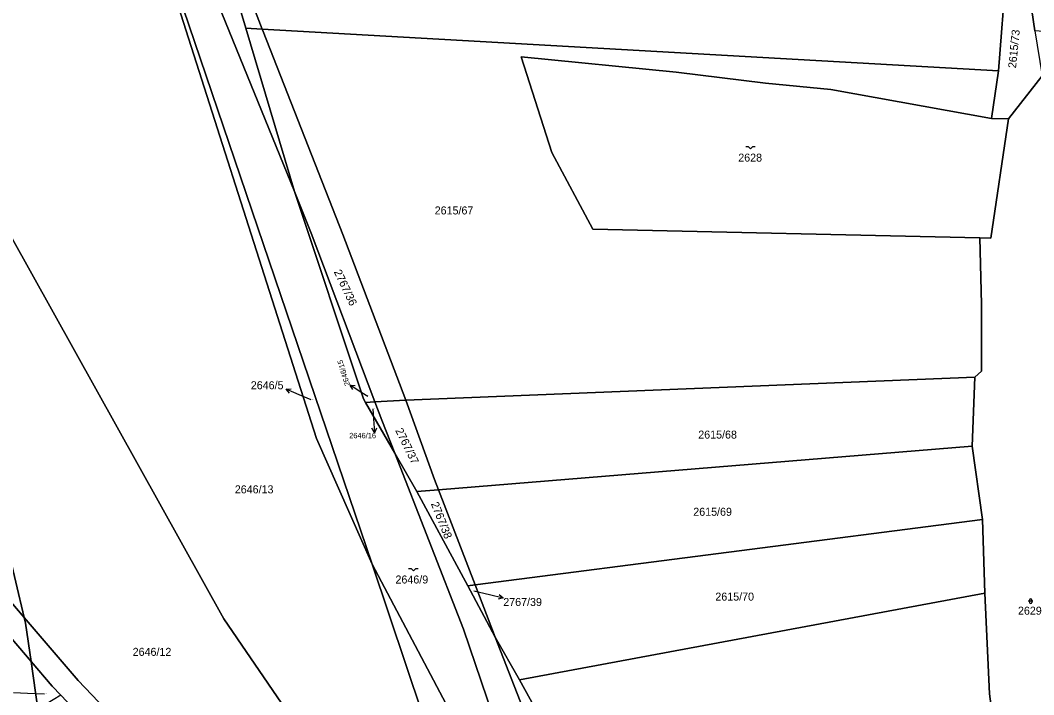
# Model space of a CAD drawing. Extents: x -596024 to -594475, y -1163820 to -1161957.
# Drawn here: x -595379.8 to -595164.4, y -1163547.4 to -1163404 of the extents above; entities that cross this region are included whole.
import ezdxf

# ---------------------------------------------------------------- set-up
doc = ezdxf.new("R2010")
doc.units = 0
for name, color, linetype in [('Level 1', 7, 'Continuous'), ('Level 4', 7, 'Continuous'), ('Level 5', 7, 'Continuous'), ('Level 57', 7, 'Continuous'), ('Level 60', 7, 'Continuous')]:
    doc.layers.add(name, color=color, linetype=linetype)

msp = doc.modelspace()

# ---------------------------------------------------------------- linework, layer by layer
at = {"layer": 'Level 1'}
for points in [[(-595164.21, -1163406.27), (-595168.62, -1163375.94)], [(-595347.61, -1163378.21), (-595338.5, -1163398.6), (-595321.46, -1163440.43)], [(-595331.81, -1163405.71), (-595340, -1163378.31)], [(-595328.32, -1163405.91), (-595338.89, -1163378.41)], [(-595305.01, -1163519.62), (-595316.83, -1163492.96), (-595352.85, -1163380.04)], [(-595305.01, -1163519.62), (-595352.42, -1163379.89)], [(-595170.3, -1163393.85), (-595171.94, -1163414.75)], [(-595409.11, -1163400.91), (-595336.5, -1163531.23), (-595306.33, -1163575.38), (-595269.22, -1163626.25)], [(-595419.37, -1163404.99), (-595410.86, -1163424.46), (-595398.83, -1163454.16), (-595394.8, -1163464.76), (-595390.48, -1163481.97), (-595382.47, -1163515.97), (-595378.91, -1163530.99)], [(-595328.32, -1163405.91), (-595331.81, -1163405.71)], [(-595331.81, -1163405.71), (-595321.46, -1163440.43)], [(-595171.94, -1163414.75), (-595328.32, -1163405.91)], [(-595297.86, -1163484.8), (-595311.18, -1163449.59), (-595328.14, -1163406.38), (-595328.32, -1163405.91)], [(-595175.87, -1163450.28), (-595258.13, -1163448.41), (-595266.78, -1163432.16), (-595273.31, -1163411.81), (-595240.41, -1163415.06), (-595221.38, -1163417.4), (-595207.54, -1163418.75), (-595173.36, -1163424.93)], [(-595171.94, -1163414.75), (-595173.36, -1163424.93)], [(-595169.81, -1163424.99), (-595162.62, -1163415.85)], [(-595378.91, -1163530.99), (-595390.31, -1163517.69), (-595471.85, -1163421.69)], [(-595377.45, -1163540.33), (-595476.98, -1163423.33)], [(-595175.87, -1163450.28), (-595173.51, -1163450.33), (-595169.81, -1163424.99)], [(-595173.36, -1163424.93), (-595169.81, -1163424.99)], [(-595304.4, -1163485.16), (-595317.91, -1163449.29), (-595321.46, -1163440.43)], [(-595306.4, -1163485.27), (-595306.84, -1163484.53), (-595321.46, -1163440.43)], [(-595175.87, -1163450.28), (-595175.55, -1163464.35), (-595175.54, -1163478.63), (-595176.93, -1163479.91)], [(-595176.93, -1163479.91), (-595297.86, -1163484.8)], [(-595176.93, -1163479.91), (-595177.5, -1163494.54)], [(-595304.4, -1163485.16), (-595306.4, -1163485.27)], [(-595300.19, -1163496.07), (-595306.4, -1163485.27)], [(-595297.86, -1163484.8), (-595304.4, -1163485.16)], [(-595300.19, -1163496.07), (-595302.94, -1163489.03), (-595304.4, -1163485.16)], [(-595297.86, -1163484.8), (-595291.76, -1163501.61), (-595290.9, -1163503.83)], [(-595290.9, -1163503.83), (-595177.5, -1163494.54)], [(-595175.28, -1163510.18), (-595177.5, -1163494.54)], [(-595300.19, -1163496.07), (-595285.59, -1163533.45), (-595270.51, -1163577.85), (-595263.83, -1163597.48)], [(-595295.51, -1163504.21), (-595300.19, -1163496.07)], [(-595295.51, -1163504.21), (-595290.9, -1163503.83)], [(-595283.11, -1163524.06), (-595290.9, -1163503.83)], [(-595284.65, -1163524.26), (-595295.51, -1163504.21)], [(-595175.28, -1163510.18), (-595283.11, -1163524.06)], [(-595174.84, -1163525.81), (-595175.28, -1163510.18)], [(-595305.01, -1163519.62), (-595263.83, -1163597.48)], [(-595269.22, -1163626.25), (-595305.01, -1163519.62)], [(-595283.11, -1163524.06), (-595284.65, -1163524.26)], [(-595278.84, -1163535.16), (-595284.65, -1163524.26)], [(-595278.84, -1163535.16), (-595283.11, -1163524.06)], [(-595273.71, -1163544.25), (-595174.84, -1163525.81)], [(-595174.84, -1163525.81), (-595173.85, -1163547.17), (-595171.81, -1163562.07)], [(-595378.91, -1163530.99), (-595378.63, -1163532.15), (-595377.45, -1163540.33)], [(-595260.3, -1163652.67), (-595261.36, -1163651.95), (-595287.8, -1163627.98), (-595367.42, -1163544.38), (-595378.91, -1163530.99)], [(-595273.71, -1163544.25), (-595278.84, -1163535.16)], [(-595255.17, -1163595.6), (-595267.22, -1163564.9), (-595278.84, -1163535.16)], [(-595377.45, -1163540.33), (-595375.99, -1163550.48)], [(-595371.15, -1163547.52), (-595372.99, -1163545.57), (-595377.45, -1163540.33)], [(-595250.35, -1163590.85), (-595268.37, -1163553.88), (-595273.71, -1163544.25)]]:
    msp.add_lwpolyline(points, dxfattribs=at)
at = {"layer": 'Level 5'}
for p, q in [((-595165.08, -1163527.53), (-595165.58, -1163527.53)), ((-595165.33, -1163527.28), (-595165.33, -1163527.78)), ((-595164.58, -1163527.53), (-595165.08, -1163527.53)), ((-595164.83, -1163527.28), (-595164.83, -1163527.78))]:
    msp.add_line(p, q, dxfattribs=at)
for points in [[(-595225.61, -1163430.87), (-595225.11, -1163430.87), (-595224.61, -1163431.37), (-595224.11, -1163430.87), (-595223.61, -1163430.87)], [(-595297.23, -1163520.55), (-595296.73, -1163520.55), (-595296.23, -1163521.05), (-595295.73, -1163520.55), (-595295.23, -1163520.55)]]:
    msp.add_lwpolyline(points, dxfattribs=at)
for centre, start, end in [((-595165.08, -1163527.28), 0, 180), ((-595165.08, -1163527.78), 180, 0)]:
    msp.add_arc(centre, 0.25, start, end, dxfattribs=at)
at = {"layer": 'Level 57'}
for p, q in [((-595307.16, -1163483.19), (-595309.68, -1163481.56)), ((-595320.52, -1163483.63), (-595323.28, -1163482.46)), ((-595317.92, -1163484.72), (-595320.52, -1163483.63)), ((-595305.88, -1163484.02), (-595307.16, -1163483.19)), ((-595304.81, -1163486.6), (-595304.69, -1163488.74)), ((-595304.69, -1163488.74), (-595304.52, -1163491.73)), ((-595283.4, -1163525.29), (-595280.04, -1163526.11)), ((-595280.04, -1163526.11), (-595277.13, -1163526.83)), ((-595378.19, -1163547.13), (-595381.19, -1163547.01)), ((-595374.58, -1163547.27), (-595378.19, -1163547.13))]:
    msp.add_line(p, q, dxfattribs=at)
for points in [[(-595309.11, -1163482.53), (-595309.68, -1163481.56), (-595308.57, -1163481.69)], [(-595322.55, -1163483.31), (-595323.28, -1163482.46), (-595322.17, -1163482.39)], [(-595304.08, -1163490.7), (-595304.52, -1163491.73), (-595305.08, -1163490.76)], [(-595277.98, -1163526.1), (-595277.13, -1163526.83), (-595278.22, -1163527.08)]]:
    msp.add_lwpolyline(points, dxfattribs=at)
at = {"layer": 'Level 60'}
for points in [[(-595340, -1163378.31), (-595331.81, -1163405.71), (-595321.46, -1163440.43), (-595338.5, -1163398.6), (-595347.61, -1163378.21), (-595350.61, -1163373.59), (-595360.46, -1163342.31), (-595382.69, -1163282.04), (-595405.81, -1163220.84), (-595408.9, -1163214.29), (-595413.07, -1163203.39), (-595425.1, -1163178.44), (-595429.2, -1163170.59), (-595455.74, -1163093.14)], [(-595159.88, -1163574.29), (-595171.45, -1163584.7), (-595173.55, -1163598.4), (-595171.81, -1163562.07), (-595173.85, -1163547.17), (-595174.84, -1163525.81), (-595175.28, -1163510.18), (-595177.5, -1163494.54), (-595176.93, -1163479.91), (-595175.54, -1163478.63), (-595175.55, -1163464.35), (-595175.87, -1163450.28), (-595173.51, -1163450.33), (-595169.81, -1163424.99), (-595162.62, -1163415.85)], [(-595270.51, -1163577.85), (-595285.59, -1163533.45), (-595300.19, -1163496.07), (-595295.51, -1163504.21), (-595284.65, -1163524.26), (-595278.84, -1163535.16), (-595267.22, -1163564.9)]]:
    msp.add_lwpolyline(points, dxfattribs=at)
for points in [[(-595169.37, -1163381.98), (-595168.62, -1163375.94), (-595164.21, -1163406.27), (-595162.62, -1163415.85), (-595169.81, -1163424.99), (-595173.36, -1163424.93), (-595171.94, -1163414.75), (-595170.3, -1163393.85)], [(-595168.62, -1163375.94), (-594892.61, -1163398), (-594892.85, -1163427.31), (-595164.21, -1163406.27)], [(-595306.84, -1163484.53), (-595306.4, -1163485.27), (-595300.19, -1163496.07), (-595285.59, -1163533.45), (-595270.51, -1163577.85), (-595263.83, -1163597.48), (-595305.01, -1163519.62), (-595352.42, -1163379.89), (-595347.61, -1163378.21), (-595338.5, -1163398.6), (-595321.46, -1163440.43)], [(-595331.81, -1163405.71), (-595340, -1163378.31), (-595338.89, -1163378.41), (-595328.32, -1163405.91)], [(-595170.3, -1163393.85), (-595171.94, -1163414.75), (-595328.32, -1163405.91), (-595338.89, -1163378.41)], [(-595306.33, -1163575.38), (-595336.5, -1163531.23), (-595409.11, -1163400.91), (-595383.3, -1163390.67), (-595352.85, -1163380.04), (-595316.83, -1163492.96), (-595305.01, -1163519.62), (-595269.22, -1163626.25)], [(-595305.01, -1163519.62), (-595316.83, -1163492.96), (-595352.85, -1163380.04), (-595352.42, -1163379.89)], [(-595336.5, -1163531.23), (-595306.33, -1163575.38), (-595269.22, -1163626.25), (-595260.3, -1163652.67), (-595261.36, -1163651.95), (-595287.8, -1163627.98), (-595367.42, -1163544.38), (-595378.91, -1163530.99), (-595382.47, -1163515.97), (-595390.48, -1163481.97), (-595394.8, -1163464.76), (-595398.83, -1163454.16), (-595410.86, -1163424.46), (-595419.37, -1163404.99), (-595409.11, -1163400.91)], [(-595419.37, -1163404.99), (-595410.86, -1163424.46), (-595398.83, -1163454.16), (-595394.8, -1163464.76), (-595390.48, -1163481.97), (-595382.47, -1163515.97), (-595378.91, -1163530.99), (-595390.31, -1163517.69), (-595471.85, -1163421.69)], [(-595311.18, -1163449.59), (-595297.86, -1163484.8), (-595304.4, -1163485.16), (-595317.91, -1163449.29), (-595321.46, -1163440.43), (-595331.81, -1163405.71), (-595328.32, -1163405.91), (-595328.14, -1163406.38)], [(-595297.86, -1163484.8), (-595311.18, -1163449.59), (-595328.14, -1163406.38), (-595328.32, -1163405.91), (-595171.94, -1163414.75), (-595173.36, -1163424.93), (-595207.54, -1163418.75), (-595221.38, -1163417.4), (-595240.41, -1163415.06), (-595273.31, -1163411.81), (-595266.78, -1163432.16), (-595258.13, -1163448.41), (-595175.87, -1163450.28), (-595175.55, -1163464.35), (-595175.54, -1163478.63), (-595176.93, -1163479.91)], [(-595258.13, -1163448.41), (-595266.78, -1163432.16), (-595273.31, -1163411.81), (-595240.41, -1163415.06), (-595221.38, -1163417.4), (-595207.54, -1163418.75), (-595173.36, -1163424.93), (-595169.81, -1163424.99), (-595173.51, -1163450.33), (-595175.87, -1163450.28)], [(-595390.31, -1163517.69), (-595378.91, -1163530.99), (-595378.63, -1163532.15), (-595377.45, -1163540.33), (-595476.98, -1163423.33), (-595471.85, -1163421.69)], [(-595464.91, -1163479.69), (-595491.35, -1163495.86), (-595496.16, -1163483.36), (-595498.35, -1163477.79), (-595499.05, -1163476.03), (-595500.96, -1163470.15), (-595505.84, -1163456.66), (-595507.26, -1163454.33), (-595510.93, -1163448.88), (-595514.34, -1163443.87), (-595517.01, -1163440.17), (-595520.9, -1163436.29), (-595478.53, -1163423.82), (-595476.98, -1163423.33), (-595377.45, -1163540.33), (-595375.99, -1163550.48), (-595399.64, -1163564.93), (-595407.03, -1163569.45)], [(-595306.4, -1163485.27), (-595306.84, -1163484.53), (-595321.46, -1163440.43), (-595317.91, -1163449.29), (-595304.4, -1163485.16)], [(-595291.76, -1163501.61), (-595297.86, -1163484.8), (-595176.93, -1163479.91), (-595177.5, -1163494.54), (-595290.9, -1163503.83)], [(-595302.94, -1163489.03), (-595300.19, -1163496.07), (-595306.4, -1163485.27), (-595304.4, -1163485.16)], [(-595297.86, -1163484.8), (-595291.76, -1163501.61), (-595290.9, -1163503.83), (-595295.51, -1163504.21), (-595300.19, -1163496.07), (-595302.94, -1163489.03), (-595304.4, -1163485.16)], [(-595177.5, -1163494.54), (-595175.28, -1163510.18), (-595283.11, -1163524.06), (-595290.9, -1163503.83)], [(-595284.65, -1163524.26), (-595295.51, -1163504.21), (-595290.9, -1163503.83), (-595283.11, -1163524.06)], [(-595174.84, -1163525.81), (-595273.71, -1163544.25), (-595278.84, -1163535.16), (-595283.11, -1163524.06), (-595175.28, -1163510.18)], [(-595263.83, -1163597.48), (-595248.3, -1163634.31), (-595245.73, -1163648.48), (-595249.64, -1163653.09), (-595269.22, -1163626.25), (-595305.01, -1163519.62)], [(-595278.84, -1163535.16), (-595284.65, -1163524.26), (-595283.11, -1163524.06)], [(-595273.71, -1163544.25), (-595174.84, -1163525.81), (-595173.85, -1163547.17), (-595171.81, -1163562.07), (-595185.42, -1163566.82), (-595192.59, -1163568.79), (-595197.78, -1163570.07), (-595214.33, -1163576.21), (-595230.64, -1163583.95), (-595250.35, -1163590.85), (-595268.37, -1163553.88)], [(-595293.75, -1163629.23), (-595371.15, -1163547.52), (-595372.99, -1163545.57), (-595377.45, -1163540.33), (-595378.63, -1163532.15), (-595378.91, -1163530.99), (-595367.42, -1163544.38), (-595287.8, -1163627.98), (-595261.36, -1163651.95), (-595260.3, -1163652.67), (-595257.11, -1163662.38)], [(-595268.37, -1163553.88), (-595250.35, -1163590.85), (-595249.45, -1163592.71), (-595255.17, -1163595.6), (-595267.22, -1163564.9), (-595278.84, -1163535.16), (-595273.71, -1163544.25)], [(-595372.99, -1163545.57), (-595371.15, -1163547.52), (-595375.99, -1163550.48), (-595377.45, -1163540.33)]]:
    msp.add_lwpolyline(points, close=True, dxfattribs=at)

# ---------------------------------------------------------------- texts
at = {"layer": 'Level 4'}
for s, height, rotation, p in [('2615/73', 1.7, 84.2185, (-595168.19, -1163414.28)), ('2767/36', 1.7, 295.3355, (-595313.17, -1163457.49)), ('2646/15', 0.1, 106.7313, (-595305.88, -1163484.02)), ('2767/37', 1.7, 296.0867, (-595300.11, -1163491.2)), ('2767/38', 1.7, 291.7242, (-595292.54, -1163506.79))]:
    msp.add_text(s, height=height, rotation=rotation, dxfattribs=at).set_placement(p)
for s, height, p in [('2628', 1.7, (-595227.2, -1163434.07)), ('2615/67', 1.7, (-595291.7, -1163445.3)), ('2646/5', 0.1, (-595317.92, -1163484.72)), ('2646/16', 0.1, (-595304.81, -1163486.6)), ('2615/68', 1.7, (-595235.7, -1163492.95)), ('2646/13', 1.7, (-595334.17, -1163504.59)), ('2615/69', 1.7, (-595236.76, -1163509.35)), ('2646/9', 1.7, (-595300.03, -1163523.75)), ('2767/39', 0.1, (-595283.4, -1163525.29)), ('2615/70', 1.7, (-595232.07, -1163527.39)), ('2629', 1.7, (-595167.77, -1163530.38)), ('2646/12', 1.7, (-595355.87, -1163539.13)), ('2646/17', 0.1, (-595374.58, -1163547.27))]:
    msp.add_text(s, height=height, dxfattribs=at).set_placement(p)
at = {"layer": 'Level 57'}
msp.add_text('2646/15', height=1.14, rotation=106.7313, dxfattribs=at).set_placement((-595309.68, -1163481.56))
for s, height, p in [('2646/5', 1.7, (-595330.77, -1163482.46)), ('2646/16', 1.14, (-595309.86, -1163492.87)), ('2767/39', 1.7, (-595277.13, -1163528.53))]:
    msp.add_text(s, height=height, dxfattribs=at).set_placement(p)

doc.saveas('drawing.dxf')
